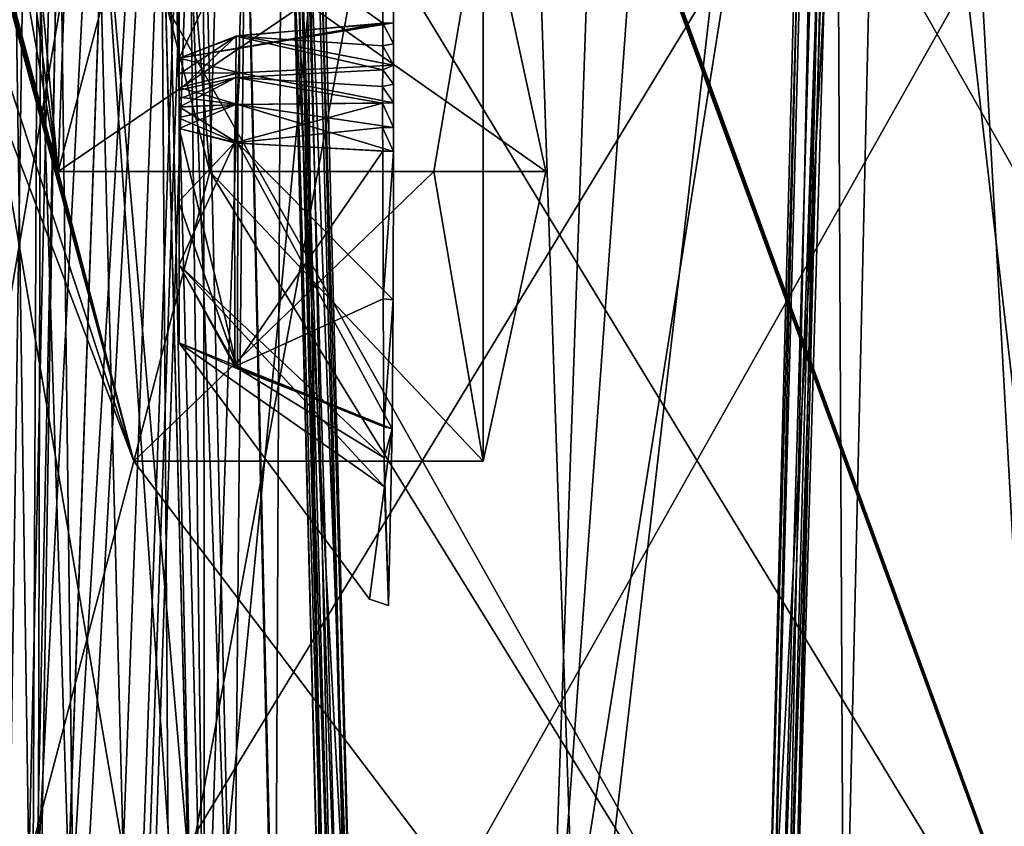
# Model space of a CAD drawing. Header units: inches. Extents: x -9.1 to 9.1, y -1.6 to 4.3.
# Tile 281 of 656: x -5 to -4.544, y -0.232 to 0.141. Entities that reach past the tile are written whole.
import ezdxf

# ---------------------------------------------------------------- set-up
doc = ezdxf.new("R2010")
doc.units = ezdxf.units.IN
doc.header["$LTSCALE"] = 65.185185
doc.header["$MEASUREMENT"] = 0
for name, color, linetype in [('1086', 7, 'CONTINUOUS'), ('12618', 7, 'CONTINUOUS'), ('12639', 7, 'CONTINUOUS'), ('12647', 7, 'CONTINUOUS'), ('12648', 7, 'CONTINUOUS'), ('12695', 7, 'CONTINUOUS'), ('13522', 7, 'CONTINUOUS'), ('13523', 7, 'CONTINUOUS'), ('13560', 7, 'CONTINUOUS'), ('13567', 7, 'CONTINUOUS'), ('13568', 7, 'CONTINUOUS'), ('13569', 7, 'CONTINUOUS'), ('13570', 7, 'CONTINUOUS'), ('13571', 7, 'CONTINUOUS'), ('13572', 7, 'CONTINUOUS'), ('13573', 7, 'CONTINUOUS'), ('13574', 7, 'CONTINUOUS'), ('13575', 7, 'CONTINUOUS'), ('13576', 7, 'CONTINUOUS'), ('13577', 7, 'CONTINUOUS'), ('13578', 7, 'CONTINUOUS'), ('13579', 7, 'CONTINUOUS'), ('2183', 7, 'CONTINUOUS'), ('2211', 7, 'CONTINUOUS'), ('2215', 7, 'CONTINUOUS'), ('2627', 7, 'CONTINUOUS'), ('2628', 7, 'CONTINUOUS'), ('2629', 7, 'CONTINUOUS'), ('4167', 7, 'CONTINUOUS'), ('4170', 7, 'CONTINUOUS'), ('4174', 7, 'CONTINUOUS'), ('4217', 7, 'CONTINUOUS'), ('4222', 7, 'CONTINUOUS'), ('7333', 7, 'CONTINUOUS'), ('7337', 7, 'CONTINUOUS'), ('7338', 7, 'CONTINUOUS'), ('7377', 7, 'CONTINUOUS'), ('7378', 7, 'CONTINUOUS'), ('7392', 7, 'CONTINUOUS'), ('7394', 7, 'CONTINUOUS'), ('7397', 7, 'CONTINUOUS'), ('7399', 7, 'CONTINUOUS'), ('7451', 7, 'CONTINUOUS'), ('7452', 7, 'CONTINUOUS'), ('7456', 7, 'CONTINUOUS'), ('7570', 7, 'CONTINUOUS'), ('910', 7, 'CONTINUOUS'), ('9545', 7, 'CONTINUOUS'), ('9565', 7, 'CONTINUOUS'), ('9570', 7, 'CONTINUOUS'), ('9582', 7, 'CONTINUOUS'), ('9602', 7, 'CONTINUOUS')]:
    doc.layers.add(name, color=color, linetype=linetype)

msp = doc.modelspace()

# ---------------------------------------------------------------- linework, layer by layer
at = {"layer": '1086', "linetype": 'Continuous'}
for points in [[(-5.0799, -0.36135, 5.78584), (-5.12666, -0.36218, 6.02296), (-4.84097, 2.5811, 5.684), (-5.0799, -0.36135, 5.78584)], [(-4.84097, 2.5811, 5.684), (-5.12666, -0.36218, 6.02296), (-5.024, 2.57785, 6.12562), (-4.84097, 2.5811, 5.684)], [(-4.94656, -0.35633, 5.58447), (-5.0799, -0.36135, 5.78584), (-4.84097, 2.5811, 5.684), (-4.94656, -0.35633, 5.58447)], [(-4.94356, -0.35627, 5.58144), (-4.94656, -0.35633, 5.58447), (-4.84097, 2.5811, 5.684), (-4.94356, -0.35627, 5.58144)], [(-4.94055, -0.35633, 5.57845), (-4.94356, -0.35627, 5.58144), (-4.84097, 2.5811, 5.684), (-4.94055, -0.35633, 5.57845)], [(-4.39938, 2.57785, 5.501), (-4.94055, -0.35633, 5.57845), (-4.84097, 2.5811, 5.684), (-4.39938, 2.57785, 5.501)], [(-4.94055, -0.35633, 5.57845), (-4.39938, 2.57785, 5.501), (-4.73916, -0.36135, 5.4451), (-4.94055, -0.35633, 5.57845)], [(-4.39938, 2.57785, 5.501), (-4.50204, -0.36218, 5.39834), (-4.73916, -0.36135, 5.4451), (-4.39938, 2.57785, 5.501)]]:
    msp.add_3dface(points, dxfattribs=at)
at = {"layer": '12618', "linetype": 'Continuous'}
for points in [[(-4.97639, 0.5863, 10.57752), (-4.94683, 0.61258, 10.4303), (-4.99891, -0.40013, 10.35935), (-4.97639, 0.5863, 10.57752)], [(-4.99891, -0.40013, 10.35935), (-4.94683, 0.61258, 10.4303), (-4.9804, -0.34848, 10.25188), (-4.99891, -0.40013, 10.35935)], [(-5.05977, 0.56559, 10.70482), (-4.97639, 0.5863, 10.57752), (-5.10629, -0.79274, 10.4516), (-5.05977, 0.56559, 10.70482)], [(-5.10629, -0.79274, 10.4516), (-4.97639, 0.5863, 10.57752), (-5.08813, -0.7254, 10.4461), (-5.10629, -0.79274, 10.4516)], [(-5.08813, -0.7254, 10.4461), (-4.97639, 0.5863, 10.57752), (-5.06675, -0.63289, 10.43963), (-5.08813, -0.7254, 10.4461)], [(-5.06675, -0.63289, 10.43963), (-4.97639, 0.5863, 10.57752), (-5.04734, -0.53738, 10.43295), (-5.06675, -0.63289, 10.43963)], [(-5.04734, -0.53738, 10.43295), (-4.97639, 0.5863, 10.57752), (-4.99891, -0.40013, 10.35935), (-5.04734, -0.53738, 10.43295)]]:
    msp.add_3dface(points, dxfattribs=at)
at = {"layer": '12639', "linetype": 'Continuous'}
for points in [[(-4.89359, 0.69004, 12.55696), (-4.961, 0.67153, 12.30889), (-4.91173, 0.07075, 12.49021), (-4.89359, 0.69004, 12.55696)], [(-4.31204, -0.89987, 14.69708), (-4.89359, 0.69004, 12.55696), (-4.91173, 0.07075, 12.49021), (-4.31204, -0.89987, 14.69708)], [(-4.89359, 0.69004, 12.55696), (-4.31204, -0.89987, 14.69708), (-4.89254, 0.69004, 12.56082), (-4.89359, 0.69004, 12.55696)], [(-4.89254, 0.69004, 12.56082), (-4.31204, -0.89987, 14.69708), (-4.89149, 0.69004, 12.56469), (-4.89254, 0.69004, 12.56082)], [(-4.89149, 0.69004, 12.56469), (-4.31204, -0.89987, 14.69708), (-4.53928, 0.07075, 13.86081), (-4.89149, 0.69004, 12.56469)], [(-4.89149, 0.69004, 12.56469), (-4.53928, 0.07075, 13.86081), (-4.50404, 0.2046, 13.99049), (-4.89149, 0.69004, 12.56469)], [(-4.961, 0.67153, 12.30889), (-5.0338, 0.6224, 12.04097), (-4.98193, 0.07075, 12.23188), (-4.961, 0.67153, 12.30889)], [(-4.961, 0.67153, 12.30889), (-4.98193, 0.07075, 12.23188), (-4.94669, 0.2046, 12.36156), (-4.961, 0.67153, 12.30889)], [(-4.91173, 0.07075, 12.49021), (-4.961, 0.67153, 12.30889), (-4.94669, 0.2046, 12.36156), (-4.91173, 0.07075, 12.49021)], [(-5.0338, 0.6224, 12.04097), (-5.054, 0.60418, 11.96667), (-4.98193, 0.07075, 12.23188), (-5.0338, 0.6224, 12.04097)], [(-5.054, 0.60418, 11.96667), (-5.07241, 0.58248, 11.89892), (-4.98193, 0.07075, 12.23188), (-5.054, 0.60418, 11.96667)], [(-5.07241, 0.58248, 11.89892), (-5.10361, 0.52633, 11.7841), (-4.98193, 0.07075, 12.23188), (-5.07241, 0.58248, 11.89892)], [(-5.10361, 0.52633, 11.7841), (-5.10475, 0.52348, 11.77989), (-4.94697, -0.0631, 12.36054), (-5.10361, 0.52633, 11.7841)], [(-4.98193, 0.07075, 12.23188), (-5.10361, 0.52633, 11.7841), (-4.94697, -0.0631, 12.36054), (-4.98193, 0.07075, 12.23188)], [(-5.10588, 0.52058, 11.77572), (-5.12195, 0.4661, 11.71661), (-4.94697, -0.0631, 12.36054), (-5.10588, 0.52058, 11.77572)], [(-5.10475, 0.52348, 11.77989), (-5.10588, 0.52058, 11.77572), (-4.94697, -0.0631, 12.36054), (-5.10475, 0.52348, 11.77989)], [(-5.12195, 0.4661, 11.71661), (-5.12878, 0.41333, 11.69145), (-4.94697, -0.0631, 12.36054), (-5.12195, 0.4661, 11.71661)], [(-5.12878, 0.41333, 11.69145), (-5.1675, -0.89987, 11.54897), (-4.94697, -0.0631, 12.36054), (-5.12878, 0.41333, 11.69145)], [(-4.94697, -0.0631, 12.36054), (-4.31204, -0.89987, 14.69708), (-4.91173, 0.07075, 12.49021), (-4.94697, -0.0631, 12.36054)], [(-5.1675, -0.89987, 11.54897), (-4.31204, -0.89987, 14.69708), (-4.94697, -0.0631, 12.36054), (-5.1675, -0.89987, 11.54897)]]:
    msp.add_3dface(points, dxfattribs=at)
at = {"layer": '12647', "linetype": 'Continuous'}
for points in [[(-4.98037, -0.34763, 9.87657), (-4.93923, 0.83041, 10.54183), (-4.89005, 2.23876, 9.78625), (-4.98037, -0.34763, 9.87657)], [(-4.94683, 0.61258, 10.4303), (-4.93923, 0.83041, 10.54183), (-4.98037, -0.34763, 9.87657), (-4.94683, 0.61258, 10.4303)], [(-4.9804, -0.34848, 10.25188), (-4.94683, 0.61258, 10.4303), (-4.98017, -0.34202, 10.23498), (-4.9804, -0.34848, 10.25188)], [(-4.97995, -0.33571, 10.21787), (-4.94683, 0.61258, 10.4303), (-4.98037, -0.34763, 9.87657), (-4.97995, -0.33571, 10.21787)], [(-4.94683, 0.61258, 10.4303), (-4.97995, -0.33571, 10.21787), (-4.98017, -0.34202, 10.23498), (-4.94683, 0.61258, 10.4303)]]:
    msp.add_3dface(points, dxfattribs=at)
at = {"layer": '12648', "linetype": 'Continuous'}
for points in [[(-4.82669, 2.23108, 9.6296), (-4.98037, -0.34763, 9.87657), (-4.89005, 2.23876, 9.78625), (-4.82669, 2.23108, 9.6296)], [(-4.91455, -0.3536, 9.71742), (-4.98037, -0.34763, 9.87657), (-4.82669, 2.23108, 9.6296), (-4.91455, -0.3536, 9.71742)], [(-4.66518, 2.2233, 9.56138), (-4.91455, -0.3536, 9.71742), (-4.82669, 2.23108, 9.6296), (-4.66518, 2.2233, 9.56138)], [(-4.75528, -0.35689, 9.65148), (-4.91455, -0.3536, 9.71742), (-4.66518, 2.2233, 9.56138), (-4.75528, -0.35689, 9.65148)]]:
    msp.add_3dface(points, dxfattribs=at)
at = {"layer": '12695', "linetype": 'Continuous'}
for points in [[(-4.28552, 2.58864, 9.54862), (-4.75528, -0.35689, 9.65148), (-4.54938, 2.48244, 9.55233), (-4.28552, 2.58864, 9.54862)], [(-4.75528, -0.35689, 9.65148), (-4.28552, 2.58864, 9.54862), (-4.21748, -0.35689, 9.65148), (-4.75528, -0.35689, 9.65148)], [(-4.75528, -0.35689, 9.65148), (-4.66518, 2.2233, 9.56138), (-4.54938, 2.48244, 9.55233), (-4.75528, -0.35689, 9.65148)]]:
    msp.add_3dface(points, dxfattribs=at)
at = {"layer": '13522', "linetype": 'Continuous'}
for points in [[(-4.98193, 0.07075, 12.23188), (-4.94697, -0.0631, 12.36054), (-4.80813, 0.07075, 12.18465), (-4.98193, 0.07075, 12.23188)], [(-4.94697, -0.0631, 12.36054), (-4.91173, 0.07075, 12.49021), (-4.78538, -0.0631, 12.31702), (-4.94697, -0.0631, 12.36054)], [(-4.80813, 0.07075, 12.18465), (-4.94697, -0.0631, 12.36054), (-4.78538, -0.0631, 12.31702), (-4.80813, 0.07075, 12.18465)], [(-4.78538, -0.0631, 12.31702), (-4.91173, 0.07075, 12.49021), (-4.75644, 0.07075, 12.44802), (-4.78538, -0.0631, 12.31702)]]:
    msp.add_3dface(points, dxfattribs=at)
at = {"layer": '13523', "linetype": 'Continuous'}
for points in [[(-4.94669, 0.2046, 12.36156), (-4.98193, 0.07075, 12.23188), (-4.78534, 0.2046, 12.31721), (-4.94669, 0.2046, 12.36156)], [(-4.98193, 0.07075, 12.23188), (-4.80813, 0.07075, 12.18465), (-4.78534, 0.2046, 12.31721), (-4.98193, 0.07075, 12.23188)], [(-4.91173, 0.07075, 12.49021), (-4.94669, 0.2046, 12.36156), (-4.75644, 0.07075, 12.44802), (-4.91173, 0.07075, 12.49021)], [(-4.75644, 0.07075, 12.44802), (-4.94669, 0.2046, 12.36156), (-4.78534, 0.2046, 12.31721), (-4.75644, 0.07075, 12.44802)]]:
    msp.add_3dface(points, dxfattribs=at)
at = {"layer": '13560', "linetype": 'Continuous'}
for points in [[(-4.80813, 0.07075, 12.18465), (-4.78538, -0.0631, 12.31702), (-4.78534, 0.2046, 12.31721), (-4.80813, 0.07075, 12.18465)], [(-4.78538, -0.0631, 12.31702), (-4.75644, 0.07075, 12.44802), (-4.78534, 0.2046, 12.31721), (-4.78538, -0.0631, 12.31702)]]:
    msp.add_3dface(points, dxfattribs=at)
at = {"layer": '13567', "linetype": 'Continuous'}
for points in [[(-4.82684, 0.11986, 10.75178), (-4.89813, 0.1163, 10.79526), (-4.82683, 0.1024, 10.75089), (-4.82684, 0.11986, 10.75178)], [(-4.82683, 0.11102, 10.75118), (-4.82684, 0.11986, 10.75178), (-4.82683, 0.1024, 10.75089), (-4.82683, 0.11102, 10.75118)], [(-4.89813, 0.1163, 10.79526), (-4.926, 0.1095, 10.87364), (-4.89889, 0.10171, 10.79545), (-4.89813, 0.1163, 10.79526)], [(-4.82683, 0.1024, 10.75089), (-4.89813, 0.1163, 10.79526), (-4.89889, 0.10171, 10.79545), (-4.82683, 0.1024, 10.75089)], [(-4.89889, 0.10171, 10.79545), (-4.926, 0.1095, 10.87364), (-4.926, 0.105, 10.87333), (-4.89889, 0.10171, 10.79545)], [(-4.926, 0.10051, 10.87318), (-4.89889, 0.10171, 10.79545), (-4.926, 0.105, 10.87333), (-4.926, 0.10051, 10.87318)]]:
    msp.add_3dface(points, dxfattribs=at)
at = {"layer": '13568', "linetype": 'Continuous'}
for points in [[(-4.89889, 0.10171, 10.79545), (-4.926, 0.10051, 10.87318), (-4.8989, 0.08377, 10.79607), (-4.89889, 0.10171, 10.79545)], [(-4.926, 0.10051, 10.87318), (-4.926, 0.09535, 10.87322), (-4.8989, 0.08377, 10.79607), (-4.926, 0.10051, 10.87318)], [(-4.82684, 0.07991, 10.75166), (-4.89889, 0.10171, 10.79545), (-4.8989, 0.08377, 10.79607), (-4.82684, 0.07991, 10.75166)], [(-4.82683, 0.1024, 10.75089), (-4.89889, 0.10171, 10.79545), (-4.82683, 0.091, 10.75099), (-4.82683, 0.1024, 10.75089)], [(-4.82683, 0.091, 10.75099), (-4.89889, 0.10171, 10.79545), (-4.82684, 0.07991, 10.75166), (-4.82683, 0.091, 10.75099)], [(-4.926, 0.09535, 10.87322), (-4.926, 0.0905, 10.8735), (-4.8989, 0.08377, 10.79607), (-4.926, 0.09535, 10.87322)]]:
    msp.add_3dface(points, dxfattribs=at)
at = {"layer": '13569', "linetype": 'Continuous'}
for points in [[(-4.926, 0.0905, 10.8735), (-4.926, 0.05593, 10.88157), (-4.899, -0.02045, 10.83687), (-4.926, 0.0905, 10.8735)], [(-4.8989, 0.08377, 10.79607), (-4.926, 0.0905, 10.8735), (-4.899, -0.02045, 10.83687), (-4.8989, 0.08377, 10.79607)], [(-4.82741, -0.04822, 10.80195), (-4.8989, 0.08377, 10.79607), (-4.899, -0.02045, 10.83687), (-4.82741, -0.04822, 10.80195)], [(-4.82684, 0.07991, 10.75166), (-4.8989, 0.08377, 10.79607), (-4.82702, 0.01143, 10.76776), (-4.82684, 0.07991, 10.75166)], [(-4.82702, 0.01143, 10.76776), (-4.8989, 0.08377, 10.79607), (-4.82741, -0.04822, 10.80195), (-4.82702, 0.01143, 10.76776)], [(-4.926, 0.05593, 10.88157), (-4.926, 0.0275, 10.89786), (-4.899, -0.02045, 10.83687), (-4.926, 0.05593, 10.88157)]]:
    msp.add_3dface(points, dxfattribs=at)
at = {"layer": '13570', "linetype": 'Continuous'}
for points in [[(-4.926, -0.00844, 10.973), (-4.926, 0.02757, 11.04376), (-4.83098, -0.07503, 11.11335), (-4.926, -0.00844, 10.973)], [(-4.83098, -0.07503, 11.11335), (-4.926, 0.02757, 11.04376), (-4.83114, -0.06171, 11.12686), (-4.83098, -0.07503, 11.11335)], [(-4.83114, -0.06171, 11.12686), (-4.926, 0.02757, 11.04376), (-4.90024, -0.01937, 11.10355), (-4.83114, -0.06171, 11.12686)], [(-4.926, 0.0275, 10.89786), (-4.926, -0.00844, 10.973), (-4.899, -0.02045, 10.83687), (-4.926, 0.0275, 10.89786)], [(-4.926, -0.00844, 10.973), (-4.82741, -0.04822, 10.80195), (-4.899, -0.02045, 10.83687), (-4.926, -0.00844, 10.973)], [(-4.82741, -0.04822, 10.80195), (-4.926, -0.00844, 10.973), (-4.83789, -0.12696, 10.94948), (-4.82741, -0.04822, 10.80195)], [(-4.926, -0.00844, 10.973), (-4.83098, -0.07503, 11.11335), (-4.83789, -0.12696, 10.94948), (-4.926, -0.00844, 10.973)], [(-4.83128, -0.04732, 11.13916), (-4.83114, -0.06171, 11.12686), (-4.90024, -0.01937, 11.10355), (-4.83128, -0.04732, 11.13916)]]:
    msp.add_3dface(points, dxfattribs=at)
at = {"layer": '13571', "linetype": 'Continuous'}
for points in [[(-4.82741, -0.04822, 10.80195), (-4.83789, -0.12696, 10.94948), (-4.82913, -0.12995, 10.95148), (-4.82741, -0.04822, 10.80195)], [(-4.83789, -0.12696, 10.94948), (-4.83098, -0.07503, 11.11335), (-4.82913, -0.12995, 10.95148), (-4.83789, -0.12696, 10.94948)]]:
    msp.add_3dface(points, dxfattribs=at)
at = {"layer": '13572', "linetype": 'Continuous'}
for points in [[(-4.926, 0.10834, 11.06803), (-4.89971, 0.11421, 11.14449), (-4.926, 0.10434, 11.06828), (-4.926, 0.10834, 11.06803)], [(-4.926, 0.10434, 11.06828), (-4.89971, 0.11421, 11.14449), (-4.926, 0.10048, 11.06841), (-4.926, 0.10434, 11.06828)], [(-4.926, 0.10048, 11.06841), (-4.89971, 0.11421, 11.14449), (-4.89972, 0.10167, 11.14507), (-4.926, 0.10048, 11.06841)], [(-4.89971, 0.11421, 11.14449), (-4.83185, 0.10235, 11.18953), (-4.89972, 0.10167, 11.14507), (-4.89971, 0.11421, 11.14449)], [(-4.83184, 0.11761, 11.18881), (-4.83185, 0.10991, 11.18929), (-4.89971, 0.11421, 11.14449), (-4.83184, 0.11761, 11.18881)], [(-4.83185, 0.10991, 11.18929), (-4.83185, 0.10235, 11.18953), (-4.89971, 0.11421, 11.14449), (-4.83185, 0.10991, 11.18929)]]:
    msp.add_3dface(points, dxfattribs=at)
at = {"layer": '13573', "linetype": 'Continuous'}
for points in [[(-4.83182, 0.13921, 11.18645), (-4.83183, 0.12875, 11.18775), (-4.89967, 0.13327, 11.14246), (-4.83182, 0.13921, 11.18645)], [(-4.89971, 0.11421, 11.14449), (-4.926, 0.10834, 11.06803), (-4.89967, 0.13327, 11.14246), (-4.89971, 0.11421, 11.14449)], [(-4.89967, 0.13327, 11.14246), (-4.926, 0.10834, 11.06803), (-4.926, 0.11563, 11.06733), (-4.89967, 0.13327, 11.14246)], [(-4.926, 0.12302, 11.0664), (-4.89967, 0.13327, 11.14246), (-4.926, 0.11563, 11.06733), (-4.926, 0.12302, 11.0664)], [(-4.83184, 0.11761, 11.18881), (-4.89971, 0.11421, 11.14449), (-4.89967, 0.13327, 11.14246), (-4.83184, 0.11761, 11.18881)], [(-4.83183, 0.12875, 11.18775), (-4.83184, 0.11761, 11.18881), (-4.89967, 0.13327, 11.14246), (-4.83183, 0.12875, 11.18775)]]:
    msp.add_3dface(points, dxfattribs=at)
at = {"layer": '13574', "linetype": 'Continuous'}
for points in [[(-4.926, 0.12302, 10.87518), (-4.82687, 0.13936, 10.75398), (-4.82935, 0.32835, 10.97052), (-4.926, 0.12302, 10.87518)], [(-4.926, 0.12302, 10.87518), (-4.82935, 0.32835, 10.97052), (-4.926, 0.2066, 10.97078), (-4.926, 0.12302, 10.87518)], [(-4.82935, 0.32835, 10.97052), (-4.83182, 0.13921, 11.18645), (-4.926, 0.2066, 10.97078), (-4.82935, 0.32835, 10.97052)], [(-4.83182, 0.13921, 11.18645), (-4.926, 0.12302, 11.0664), (-4.926, 0.2066, 10.97078), (-4.83182, 0.13921, 11.18645)], [(-4.82687, 0.13936, 10.75398), (-4.926, 0.12302, 10.87518), (-4.89808, 0.13354, 10.79714), (-4.82687, 0.13936, 10.75398)], [(-4.83182, 0.13921, 11.18645), (-4.89967, 0.13327, 11.14246), (-4.926, 0.12302, 11.0664), (-4.83182, 0.13921, 11.18645)]]:
    msp.add_3dface(points, dxfattribs=at)
at = {"layer": '13575', "linetype": 'Continuous'}
for points in [[(-4.82684, 0.11986, 10.75178), (-4.82687, 0.13936, 10.75398), (-4.89808, 0.13354, 10.79714), (-4.82684, 0.11986, 10.75178)], [(-4.82685, 0.12964, 10.75276), (-4.82687, 0.13936, 10.75398), (-4.82684, 0.11986, 10.75178), (-4.82685, 0.12964, 10.75276)], [(-4.926, 0.12302, 10.87518), (-4.89813, 0.1163, 10.79526), (-4.89808, 0.13354, 10.79714), (-4.926, 0.12302, 10.87518)], [(-4.89813, 0.1163, 10.79526), (-4.82684, 0.11986, 10.75178), (-4.89808, 0.13354, 10.79714), (-4.89813, 0.1163, 10.79526)], [(-4.926, 0.11618, 10.87431), (-4.89813, 0.1163, 10.79526), (-4.926, 0.12302, 10.87518), (-4.926, 0.11618, 10.87431)], [(-4.926, 0.1095, 10.87364), (-4.89813, 0.1163, 10.79526), (-4.926, 0.11618, 10.87431), (-4.926, 0.1095, 10.87364)]]:
    msp.add_3dface(points, dxfattribs=at)
at = {"layer": '13576', "linetype": 'Continuous'}
for points in [[(-4.926, 0.12302, 11.0664), (-4.926, 0.12302, 10.87518), (-4.926, 0.2066, 10.97078), (-4.926, 0.12302, 11.0664)], [(-4.926, 0.11618, 10.87431), (-4.926, 0.12302, 10.87518), (-4.926, 0.11563, 11.06733), (-4.926, 0.11618, 10.87431)], [(-4.926, 0.12302, 10.87518), (-4.926, 0.12302, 11.0664), (-4.926, 0.11563, 11.06733), (-4.926, 0.12302, 10.87518)], [(-4.926, 0.1095, 10.87364), (-4.926, 0.11618, 10.87431), (-4.926, 0.11563, 11.06733), (-4.926, 0.1095, 10.87364)], [(-4.926, 0.10834, 11.06803), (-4.926, 0.1095, 10.87364), (-4.926, 0.11563, 11.06733), (-4.926, 0.10834, 11.06803)], [(-4.926, 0.105, 10.87333), (-4.926, 0.1095, 10.87364), (-4.926, 0.10834, 11.06803), (-4.926, 0.105, 10.87333)], [(-4.926, 0.105, 10.87333), (-4.926, 0.10834, 11.06803), (-4.926, 0.10434, 11.06828), (-4.926, 0.105, 10.87333)], [(-4.926, 0.10051, 10.87318), (-4.926, 0.105, 10.87333), (-4.926, 0.10434, 11.06828), (-4.926, 0.10051, 10.87318)], [(-4.926, 0.10051, 10.87318), (-4.926, 0.10434, 11.06828), (-4.926, 0.10048, 11.06841), (-4.926, 0.10051, 10.87318)], [(-4.926, 0.10051, 10.87318), (-4.926, 0.10048, 11.06841), (-4.926, 0.09559, 11.06837), (-4.926, 0.10051, 10.87318)], [(-4.926, 0.09535, 10.87322), (-4.926, 0.10051, 10.87318), (-4.926, 0.09559, 11.06837), (-4.926, 0.09535, 10.87322)], [(-4.926, 0.09051, 11.06807), (-4.926, 0.09535, 10.87322), (-4.926, 0.09559, 11.06837), (-4.926, 0.09051, 11.06807)], [(-4.926, 0.0905, 10.8735), (-4.926, 0.09535, 10.87322), (-4.926, 0.09051, 11.06807), (-4.926, 0.0905, 10.8735)], [(-4.926, 0.05703, 11.06044), (-4.926, 0.0905, 10.8735), (-4.926, 0.09051, 11.06807), (-4.926, 0.05703, 11.06044)], [(-4.926, 0.05593, 10.88157), (-4.926, 0.0905, 10.8735), (-4.926, 0.05703, 11.06044), (-4.926, 0.05593, 10.88157)], [(-4.926, 0.02757, 11.04376), (-4.926, 0.05593, 10.88157), (-4.926, 0.05703, 11.06044), (-4.926, 0.02757, 11.04376)], [(-4.926, 0.0275, 10.89786), (-4.926, 0.05593, 10.88157), (-4.926, 0.02757, 11.04376), (-4.926, 0.0275, 10.89786)], [(-4.926, -0.00844, 10.973), (-4.926, 0.0275, 10.89786), (-4.926, 0.02757, 11.04376), (-4.926, -0.00844, 10.973)]]:
    msp.add_3dface(points, dxfattribs=at)
at = {"layer": '13577', "linetype": 'Continuous'}
for points in [[(-4.926, 0.05703, 11.06044), (-4.926, 0.09051, 11.06807), (-4.90038, 0.08395, 11.1436), (-4.926, 0.05703, 11.06044)], [(-4.926, 0.02757, 11.04376), (-4.926, 0.05703, 11.06044), (-4.90038, 0.08395, 11.1436), (-4.926, 0.02757, 11.04376)], [(-4.90024, -0.01937, 11.10355), (-4.926, 0.02757, 11.04376), (-4.90038, 0.08395, 11.1436), (-4.90024, -0.01937, 11.10355)], [(-4.83184, 0.08003, 11.18875), (-4.90024, -0.01937, 11.10355), (-4.90038, 0.08395, 11.1436), (-4.83184, 0.08003, 11.18875)], [(-4.83166, 0.01191, 11.17284), (-4.90024, -0.01937, 11.10355), (-4.83184, 0.08003, 11.18875), (-4.83166, 0.01191, 11.17284)], [(-4.83128, -0.04732, 11.13916), (-4.90024, -0.01937, 11.10355), (-4.83166, 0.01191, 11.17284), (-4.83128, -0.04732, 11.13916)]]:
    msp.add_3dface(points, dxfattribs=at)
at = {"layer": '13578', "linetype": 'Continuous'}
for points in [[(-4.926, 0.10048, 11.06841), (-4.89972, 0.10167, 11.14507), (-4.926, 0.09559, 11.06837), (-4.926, 0.10048, 11.06841)], [(-4.89972, 0.10167, 11.14507), (-4.926, 0.09051, 11.06807), (-4.926, 0.09559, 11.06837), (-4.89972, 0.10167, 11.14507)], [(-4.926, 0.09051, 11.06807), (-4.89972, 0.10167, 11.14507), (-4.90038, 0.08395, 11.1436), (-4.926, 0.09051, 11.06807)], [(-4.89972, 0.10167, 11.14507), (-4.83185, 0.10235, 11.18953), (-4.90038, 0.08395, 11.1436), (-4.89972, 0.10167, 11.14507)], [(-4.90038, 0.08395, 11.1436), (-4.83185, 0.10235, 11.18953), (-4.83185, 0.09098, 11.18942), (-4.90038, 0.08395, 11.1436)], [(-4.83184, 0.08003, 11.18875), (-4.90038, 0.08395, 11.1436), (-4.83185, 0.09098, 11.18942), (-4.83184, 0.08003, 11.18875)]]:
    msp.add_3dface(points, dxfattribs=at)
at = {"layer": '13579', "linetype": 'Continuous'}
for points in [[(-4.82687, 0.13936, 10.75398), (-4.83182, 0.13921, 11.18645), (-4.82935, 0.32835, 10.97052), (-4.82687, 0.13936, 10.75398)], [(-4.82685, 0.12964, 10.75276), (-4.83183, 0.12875, 11.18775), (-4.83182, 0.13921, 11.18645), (-4.82685, 0.12964, 10.75276)], [(-4.82687, 0.13936, 10.75398), (-4.82685, 0.12964, 10.75276), (-4.83182, 0.13921, 11.18645), (-4.82687, 0.13936, 10.75398)], [(-4.82684, 0.11986, 10.75178), (-4.83184, 0.11761, 11.18881), (-4.83183, 0.12875, 11.18775), (-4.82684, 0.11986, 10.75178)], [(-4.82685, 0.12964, 10.75276), (-4.82684, 0.11986, 10.75178), (-4.83183, 0.12875, 11.18775), (-4.82685, 0.12964, 10.75276)], [(-4.82684, 0.11986, 10.75178), (-4.82683, 0.11102, 10.75118), (-4.83184, 0.11761, 11.18881), (-4.82684, 0.11986, 10.75178)], [(-4.82683, 0.11102, 10.75118), (-4.83185, 0.10991, 11.18929), (-4.83184, 0.11761, 11.18881), (-4.82683, 0.11102, 10.75118)], [(-4.82683, 0.11102, 10.75118), (-4.82683, 0.1024, 10.75089), (-4.83185, 0.10991, 11.18929), (-4.82683, 0.11102, 10.75118)], [(-4.82683, 0.1024, 10.75089), (-4.83185, 0.10235, 11.18953), (-4.83185, 0.10991, 11.18929), (-4.82683, 0.1024, 10.75089)], [(-4.83185, 0.10235, 11.18953), (-4.82683, 0.1024, 10.75089), (-4.82683, 0.091, 10.75099), (-4.83185, 0.10235, 11.18953)], [(-4.83185, 0.10235, 11.18953), (-4.82683, 0.091, 10.75099), (-4.83185, 0.09098, 11.18942), (-4.83185, 0.10235, 11.18953)], [(-4.82683, 0.091, 10.75099), (-4.82684, 0.07991, 10.75166), (-4.83185, 0.09098, 11.18942), (-4.82683, 0.091, 10.75099)], [(-4.82684, 0.07991, 10.75166), (-4.83184, 0.08003, 11.18875), (-4.83185, 0.09098, 11.18942), (-4.82684, 0.07991, 10.75166)], [(-4.82684, 0.07991, 10.75166), (-4.83166, 0.01191, 11.17284), (-4.83184, 0.08003, 11.18875), (-4.82684, 0.07991, 10.75166)], [(-4.82684, 0.07991, 10.75166), (-4.82702, 0.01143, 10.76776), (-4.83166, 0.01191, 11.17284), (-4.82684, 0.07991, 10.75166)], [(-4.82702, 0.01143, 10.76776), (-4.83128, -0.04732, 11.13916), (-4.83166, 0.01191, 11.17284), (-4.82702, 0.01143, 10.76776)], [(-4.82702, 0.01143, 10.76776), (-4.82741, -0.04822, 10.80195), (-4.83128, -0.04732, 11.13916), (-4.82702, 0.01143, 10.76776)], [(-4.82741, -0.04822, 10.80195), (-4.83114, -0.06171, 11.12686), (-4.83128, -0.04732, 11.13916), (-4.82741, -0.04822, 10.80195)], [(-4.83114, -0.06171, 11.12686), (-4.82741, -0.04822, 10.80195), (-4.82913, -0.12995, 10.95148), (-4.83114, -0.06171, 11.12686)], [(-4.83098, -0.07503, 11.11335), (-4.83114, -0.06171, 11.12686), (-4.82913, -0.12995, 10.95148), (-4.83098, -0.07503, 11.11335)]]:
    msp.add_3dface(points, dxfattribs=at)
at = {"layer": '2183', "linetype": 'Continuous'}
for points in [[(-4.97384, -0.355, -1.08578), (-4.98136, 0.2322, -1.07137), (-4.90834, 0.82079, -1.01683), (-4.97384, -0.355, -1.08578)], [(-4.88161, -0.355, -1.03305), (-4.97384, -0.355, -1.08578), (-4.90834, 0.82079, -1.01683), (-4.88161, -0.355, -1.03305)], [(-4.91467, 0.2322, -0.82248), (-4.90096, -0.355, -0.81377), (-4.88977, 0.82079, -0.87575), (-4.91467, 0.2322, -0.82248)], [(-4.88161, -0.355, -1.03305), (-4.90834, 0.82079, -1.01683), (-4.87579, 0.82079, -0.933), (-4.88161, -0.355, -1.03305)], [(-4.90096, -0.355, -0.81377), (-4.85971, -0.355, -0.8671), (-4.88977, 0.82079, -0.87575), (-4.90096, -0.355, -0.81377)], [(-4.85971, -0.355, -0.8671), (-4.845, -0.355, -0.933), (-4.88977, 0.82079, -0.87575), (-4.85971, -0.355, -0.8671)], [(-4.845, -0.355, -0.933), (-4.87579, 0.82079, -0.933), (-4.88977, 0.82079, -0.87575), (-4.845, -0.355, -0.933)], [(-4.845, -0.355, -0.933), (-4.88161, -0.355, -1.03305), (-4.87579, 0.82079, -0.933), (-4.845, -0.355, -0.933)]]:
    msp.add_3dface(points, dxfattribs=at)
at = {"layer": '2211', "linetype": 'Continuous'}
for points in [[(-4.97384, -0.355, 1.08773), (-4.90834, 0.82079, 1.01877), (-4.98136, 0.2322, 1.07332), (-4.97384, -0.355, 1.08773)], [(-4.97384, -0.355, 1.08773), (-4.88195, -0.355, 1.03539), (-4.90834, 0.82079, 1.01877), (-4.97384, -0.355, 1.08773)], [(-4.90096, -0.355, 0.81572), (-4.91467, 0.2322, 0.82443), (-4.88977, 0.82079, 0.8777), (-4.90096, -0.355, 0.81572)], [(-4.88195, -0.355, 1.03539), (-4.845, -0.355, 0.93495), (-4.90834, 0.82079, 1.01877), (-4.88195, -0.355, 1.03539)], [(-4.845, -0.355, 0.93495), (-4.87579, 0.82079, 0.93495), (-4.90834, 0.82079, 1.01877), (-4.845, -0.355, 0.93495)], [(-4.85971, -0.355, 0.86905), (-4.90096, -0.355, 0.81572), (-4.88977, 0.82079, 0.8777), (-4.85971, -0.355, 0.86905)], [(-4.85971, -0.355, 0.86905), (-4.88977, 0.82079, 0.8777), (-4.87579, 0.82079, 0.93495), (-4.85971, -0.355, 0.86905)], [(-4.845, -0.355, 0.93495), (-4.85971, -0.355, 0.86905), (-4.87579, 0.82079, 0.93495), (-4.845, -0.355, 0.93495)]]:
    msp.add_3dface(points, dxfattribs=at)
at = {"layer": '2215', "linetype": 'Continuous'}
for points in [[(-4.99397, -0.3552, 1.09598), (-4.97384, -0.355, 1.08773), (-5.01138, 0.82088, 1.06632), (-4.99397, -0.3552, 1.09598)], [(-4.97384, -0.355, 1.08773), (-4.98136, 0.2322, 1.07332), (-5.01138, 0.82088, 1.06632), (-4.97384, -0.355, 1.08773)], [(-5.00869, -0.355, 1.112), (-4.99397, -0.3552, 1.09598), (-5.01138, 0.82088, 1.06632), (-5.00869, -0.355, 1.112)]]:
    msp.add_3dface(points, dxfattribs=at)
at = {"layer": '2627', "linetype": 'Continuous'}
for points in [[(-4.9519, -0.24309, -4.55803), (-5.0481, -0.24309, -4.55803), (-5.03573, 0.24394, -4.40148), (-4.9519, -0.24309, -4.55803)], [(-4.9519, -0.24309, -4.55803), (-5.03573, 0.24394, -4.40148), (-4.96427, 0.2438, -4.40157), (-4.9519, -0.24309, -4.55803)]]:
    msp.add_3dface(points, dxfattribs=at)
at = {"layer": '2628', "linetype": 'Continuous'}
for points in [[(-4.9519, -0.24309, -4.55803), (-4.96427, 0.2438, -4.40157), (-4.93046, -0.24301, -4.54899), (-4.9519, -0.24309, -4.55803)], [(-4.93046, -0.24301, -4.54899), (-4.96427, 0.2438, -4.40157), (-4.92191, -0.24393, -4.52808), (-4.93046, -0.24301, -4.54899)], [(-4.92191, -0.24393, -4.52808), (-4.96427, 0.2438, -4.40157), (-4.93428, 0.22839, -4.37626), (-4.92191, -0.24393, -4.52808)]]:
    msp.add_3dface(points, dxfattribs=at)
at = {"layer": '2629', "linetype": 'Continuous'}
for points in [[(-4.919, -0.355, -2.82272), (-4.919, -0.355, -4.53392), (-4.94979, 0.82079, -3.4926), (-4.919, -0.355, -2.82272)], [(-4.94979, 0.82079, -3.4926), (-4.919, -0.355, -4.53392), (-4.9497, 0.81729, -3.52136), (-4.94979, 0.82079, -3.4926)], [(-4.93447, 0.2357, -2.8151), (-4.919, -0.355, -2.82272), (-4.94979, 0.82079, -3.4926), (-4.93447, 0.2357, -2.8151)], [(-4.9497, 0.81729, -3.52136), (-4.919, -0.355, -4.53392), (-4.94943, 0.807, -3.54845), (-4.9497, 0.81729, -3.52136)], [(-4.919, -0.355, -4.53392), (-4.94306, 0.56391, -4.01083), (-4.94943, 0.807, -3.54845), (-4.919, -0.355, -4.53392)], [(-4.93428, 0.22839, -4.37626), (-4.94306, 0.56391, -4.01083), (-4.919, -0.355, -4.53392), (-4.93428, 0.22839, -4.37626)], [(-4.92191, -0.24393, -4.52808), (-4.93428, 0.22839, -4.37626), (-4.919, -0.355, -4.53392), (-4.92191, -0.24393, -4.52808)]]:
    msp.add_3dface(points, dxfattribs=at)
at = {"layer": '4167', "linetype": 'Continuous'}
for points in [[(-5.01107, 0.82079, -2.54133), (-5.00603, -0.3552, -2.50402), (-4.98862, 0.82088, -2.53368), (-5.01107, 0.82079, -2.54133)], [(-5.00603, -0.3552, -2.50402), (-4.99131, -0.355, -2.488), (-4.98862, 0.82088, -2.53368), (-5.00603, -0.3552, -2.50402)], [(-4.99131, -0.355, -2.488), (-4.98173, 0.2357, -2.50234), (-4.98862, 0.82088, -2.53368), (-4.99131, -0.355, -2.488)]]:
    msp.add_3dface(points, dxfattribs=at)
at = {"layer": '4170', "linetype": 'Continuous'}
for points in [[(-4.90096, -0.355, -2.78428), (-4.91467, 0.2322, -2.77557), (-4.88977, 0.82079, -2.7223), (-4.90096, -0.355, -2.78428)], [(-4.85952, -0.355, -2.73056), (-4.90096, -0.355, -2.78428), (-4.88977, 0.82079, -2.7223), (-4.85952, -0.355, -2.73056)], [(-4.85952, -0.355, -2.73056), (-4.88977, 0.82079, -2.7223), (-4.87579, 0.82079, -2.66505), (-4.85952, -0.355, -2.73056)], [(-4.85461, -0.355, -2.61132), (-4.84742, -0.35499, -2.63777), (-4.87871, 0.82079, -2.63829), (-4.85461, -0.355, -2.61132)], [(-4.85461, -0.355, -2.61132), (-4.87871, 0.82079, -2.63829), (-4.87085, 0.2322, -2.612), (-4.85461, -0.355, -2.61132)], [(-4.84742, -0.35499, -2.63777), (-4.845, -0.355, -2.66505), (-4.87871, 0.82079, -2.63829), (-4.84742, -0.35499, -2.63777)], [(-4.845, -0.355, -2.66505), (-4.87579, 0.82079, -2.66505), (-4.87871, 0.82079, -2.63829), (-4.845, -0.355, -2.66505)], [(-4.845, -0.355, -2.66505), (-4.85952, -0.355, -2.73056), (-4.87579, 0.82079, -2.66505), (-4.845, -0.355, -2.66505)]]:
    msp.add_3dface(points, dxfattribs=at)
at = {"layer": '4174', "linetype": 'Continuous'}
for points in [[(-4.85461, -0.355, -2.61132), (-4.87085, 0.2322, -2.612), (-4.89192, 0.82088, -2.58951), (-4.85461, -0.355, -2.61132)], [(-4.85461, -0.355, -2.61132), (-4.89192, 0.82088, -2.58951), (-4.85753, -0.3552, -2.58976), (-4.85461, -0.355, -2.61132)], [(-4.85102, -0.355, -2.569), (-4.89192, 0.82088, -2.58951), (-4.86822, 0.2357, -2.56787), (-4.85102, -0.355, -2.569)], [(-4.85753, -0.3552, -2.58976), (-4.89192, 0.82088, -2.58951), (-4.85102, -0.355, -2.569), (-4.85753, -0.3552, -2.58976)]]:
    msp.add_3dface(points, dxfattribs=at)
at = {"layer": '4217', "linetype": 'Continuous'}
for points in [[(-4.86822, 0.2357, 2.56982), (-4.85102, -0.355, 2.57095), (-4.51827, 0.2357, 1.96368), (-4.86822, 0.2357, 2.56982)], [(-4.85102, -0.355, 2.57095), (-4.50869, -0.355, 1.97802), (-4.51827, 0.2357, 1.96368), (-4.85102, -0.355, 2.57095)]]:
    msp.add_3dface(points, dxfattribs=at)
at = {"layer": '4222', "linetype": 'Continuous'}
for points in [[(-4.61849, -0.355, 1.70105), (-4.655, -0.355, 1.80097), (-4.59166, 0.82079, 1.71715), (-4.61849, -0.355, 1.70105)], [(-4.655, -0.355, 1.80097), (-4.65258, -0.355, 1.82827), (-4.62421, 0.82079, 1.80097), (-4.655, -0.355, 1.80097)], [(-4.655, -0.355, 1.80097), (-4.62421, 0.82079, 1.80097), (-4.59166, 0.82079, 1.71715), (-4.655, -0.355, 1.80097)], [(-4.65258, -0.355, 1.82827), (-4.64539, -0.355, 1.85471), (-4.62129, 0.82079, 1.82774), (-4.65258, -0.355, 1.82827)], [(-4.65258, -0.355, 1.82827), (-4.62129, 0.82079, 1.82774), (-4.62421, 0.82079, 1.80097), (-4.65258, -0.355, 1.82827)], [(-4.62129, 0.82079, 1.82774), (-4.64539, -0.355, 1.85471), (-4.62915, 0.2322, 1.85402), (-4.62129, 0.82079, 1.82774)], [(-4.52616, -0.355, 1.6482), (-4.61849, -0.355, 1.70105), (-4.59166, 0.82079, 1.71715), (-4.52616, -0.355, 1.6482)], [(-4.51864, 0.2322, 1.6626), (-4.52616, -0.355, 1.6482), (-4.59166, 0.82079, 1.71715), (-4.51864, 0.2322, 1.6626)]]:
    msp.add_3dface(points, dxfattribs=at)
at = {"layer": '7333', "linetype": 'Continuous'}
for points in [[(-4.91467, 0.2322, 2.77752), (-4.90096, -0.355, 2.78623), (-4.88977, 0.82079, 2.72425), (-4.91467, 0.2322, 2.77752)], [(-4.90096, -0.355, 2.78623), (-4.85952, -0.355, 2.73251), (-4.88977, 0.82079, 2.72425), (-4.90096, -0.355, 2.78623)], [(-4.85952, -0.355, 2.73251), (-4.845, -0.355, 2.667), (-4.88977, 0.82079, 2.72425), (-4.85952, -0.355, 2.73251)], [(-4.845, -0.355, 2.667), (-4.87579, 0.82079, 2.667), (-4.88977, 0.82079, 2.72425), (-4.845, -0.355, 2.667)], [(-4.84742, -0.35499, 2.63971), (-4.85461, -0.355, 2.61327), (-4.87871, 0.82079, 2.64024), (-4.84742, -0.35499, 2.63971)], [(-4.87871, 0.82079, 2.64024), (-4.85461, -0.355, 2.61327), (-4.87085, 0.2322, 2.61395), (-4.87871, 0.82079, 2.64024)], [(-4.87579, 0.82079, 2.667), (-4.84742, -0.35499, 2.63971), (-4.87871, 0.82079, 2.64024), (-4.87579, 0.82079, 2.667)], [(-4.845, -0.355, 2.667), (-4.84742, -0.35499, 2.63971), (-4.87579, 0.82079, 2.667), (-4.845, -0.355, 2.667)]]:
    msp.add_3dface(points, dxfattribs=at)
at = {"layer": '7337', "linetype": 'Continuous'}
for points in [[(-4.919, -0.355, 2.82467), (-4.94417, 0.82088, 2.78646), (-4.93447, 0.2357, 2.81705), (-4.919, -0.355, 2.82467)], [(-4.919, -0.355, 2.82467), (-4.91426, -0.3552, 2.80344), (-4.94417, 0.82088, 2.78646), (-4.919, -0.355, 2.82467)], [(-4.91426, -0.3552, 2.80344), (-4.90096, -0.355, 2.78623), (-4.94417, 0.82088, 2.78646), (-4.91426, -0.3552, 2.80344)], [(-4.94417, 0.82088, 2.78646), (-4.90096, -0.355, 2.78623), (-4.91467, 0.2322, 2.77752), (-4.94417, 0.82088, 2.78646)]]:
    msp.add_3dface(points, dxfattribs=at)
at = {"layer": '7338', "linetype": 'Continuous'}
for points in [[(-4.94979, 0.82079, 3.4926), (-4.9497, 0.81729, 3.52136), (-4.919, -0.355, 2.82467), (-4.94979, 0.82079, 3.4926)], [(-4.93447, 0.2357, 2.81705), (-4.94979, 0.82079, 3.4926), (-4.919, -0.355, 2.82467), (-4.93447, 0.2357, 2.81705)], [(-4.9497, 0.81729, 3.52136), (-4.94943, 0.807, 3.54845), (-4.919, -0.355, 2.82467), (-4.9497, 0.81729, 3.52136)], [(-4.94943, 0.807, 3.54845), (-4.94306, 0.56391, 4.01084), (-4.919, -0.355, 2.82467), (-4.94943, 0.807, 3.54845)], [(-4.94306, 0.56391, 4.01084), (-4.93428, 0.22839, 4.37626), (-4.919, -0.355, 2.82467), (-4.94306, 0.56391, 4.01084)], [(-4.93428, 0.22839, 4.37626), (-4.92191, -0.24392, 4.52808), (-4.919, -0.355, 2.82467), (-4.93428, 0.22839, 4.37626)]]:
    msp.add_3dface(points, dxfattribs=at)
at = {"layer": '7377', "linetype": 'Continuous'}
for points in [[(-4.9519, -0.24309, 4.55803), (-4.93428, 0.22839, 4.37626), (-4.96427, 0.24394, 4.40148), (-4.9519, -0.24309, 4.55803)], [(-4.9519, -0.24309, 4.55803), (-4.931, -0.24299, 4.54953), (-4.93428, 0.22839, 4.37626), (-4.9519, -0.24309, 4.55803)], [(-4.931, -0.24299, 4.54953), (-4.92191, -0.24392, 4.52808), (-4.93428, 0.22839, 4.37626), (-4.931, -0.24299, 4.54953)]]:
    msp.add_3dface(points, dxfattribs=at)
at = {"layer": '7378', "linetype": 'Continuous'}
for points in [[(-5.0481, -0.24309, 4.55803), (-4.9519, -0.24309, 4.55803), (-4.96427, 0.24394, 4.40148), (-5.0481, -0.24309, 4.55803)], [(-5.0481, -0.24309, 4.55803), (-4.96427, 0.24394, 4.40148), (-5.03573, 0.2438, 4.40157), (-5.0481, -0.24309, 4.55803)]]:
    msp.add_3dface(points, dxfattribs=at)
at = {"layer": '7392', "linetype": 'Continuous'}
for points in [[(-4.85753, -0.3552, 2.59171), (-4.85102, -0.355, 2.57095), (-4.89192, 0.82088, 2.59146), (-4.85753, -0.3552, 2.59171)], [(-4.89192, 0.82088, 2.59146), (-4.85102, -0.355, 2.57095), (-4.86822, 0.2357, 2.56982), (-4.89192, 0.82088, 2.59146)], [(-4.88732, 0.82079, 2.61473), (-4.85753, -0.3552, 2.59171), (-4.89192, 0.82088, 2.59146), (-4.88732, 0.82079, 2.61473)], [(-4.85753, -0.3552, 2.59171), (-4.88732, 0.82079, 2.61473), (-4.87085, 0.2322, 2.61395), (-4.85753, -0.3552, 2.59171)], [(-4.85461, -0.355, 2.61327), (-4.85753, -0.3552, 2.59171), (-4.87085, 0.2322, 2.61395), (-4.85461, -0.355, 2.61327)]]:
    msp.add_3dface(points, dxfattribs=at)
at = {"layer": '7394', "linetype": 'Continuous'}
for points in [[(-5.02616, -0.355, 2.51422), (-5.01864, 0.2322, 2.52863), (-4.98862, 0.82088, 2.53563), (-5.02616, -0.355, 2.51422)], [(-5.02616, -0.355, 2.51422), (-4.98862, 0.82088, 2.53563), (-5.00603, -0.3552, 2.50597), (-5.02616, -0.355, 2.51422)], [(-5.00603, -0.3552, 2.50597), (-4.98862, 0.82088, 2.53563), (-4.99131, -0.355, 2.48995), (-5.00603, -0.3552, 2.50597)], [(-4.99131, -0.355, 2.48995), (-4.98862, 0.82088, 2.53563), (-4.98173, 0.2357, 2.50429), (-4.99131, -0.355, 2.48995)]]:
    msp.add_3dface(points, dxfattribs=at)
at = {"layer": '7397', "linetype": 'Continuous'}
for points in [[(-4.99131, -0.355, 2.48995), (-4.98173, 0.2357, 2.50429), (-4.64898, -0.355, 1.89702), (-4.99131, -0.355, 2.48995)], [(-4.64898, -0.355, 1.89702), (-4.98173, 0.2357, 2.50429), (-4.63178, 0.2357, 1.89815), (-4.64898, -0.355, 1.89702)]]:
    msp.add_3dface(points, dxfattribs=at)
at = {"layer": '7399', "linetype": 'Continuous'}
for points in [[(-4.64898, -0.355, 1.89702), (-4.63178, 0.2357, 1.89815), (-4.60808, 0.82088, 1.87651), (-4.64898, -0.355, 1.89702)], [(-4.64247, -0.3552, 1.87627), (-4.64898, -0.355, 1.89702), (-4.60808, 0.82088, 1.87651), (-4.64247, -0.3552, 1.87627)], [(-4.61268, 0.82079, 1.85325), (-4.64247, -0.3552, 1.87627), (-4.60808, 0.82088, 1.87651), (-4.61268, 0.82079, 1.85325)], [(-4.64247, -0.3552, 1.87627), (-4.61268, 0.82079, 1.85325), (-4.62915, 0.2322, 1.85402), (-4.64247, -0.3552, 1.87627)], [(-4.64539, -0.355, 1.85471), (-4.64247, -0.3552, 1.87627), (-4.62915, 0.2322, 1.85402), (-4.64539, -0.355, 1.85471)]]:
    msp.add_3dface(points, dxfattribs=at)
at = {"layer": '7451', "linetype": 'Continuous'}
for points in [[(-4.919, -0.355, -0.77533), (-4.93447, 0.2357, -0.78295), (-4.94979, 0.82079, 0.79245), (-4.919, -0.355, -0.77533)], [(-4.919, -0.355, -0.77533), (-4.94979, 0.82079, 0.79245), (-4.93447, 0.2357, 0.7849), (-4.919, -0.355, -0.77533)], [(-4.919, -0.355, 0.77728), (-4.919, -0.355, -0.77533), (-4.93447, 0.2357, 0.7849), (-4.919, -0.355, 0.77728)]]:
    msp.add_3dface(points, dxfattribs=at)
at = {"layer": '7452', "linetype": 'Continuous'}
for points in [[(-4.919, -0.355, -0.77533), (-4.91426, -0.3552, -0.79656), (-4.94417, 0.82088, -0.81354), (-4.919, -0.355, -0.77533)], [(-4.919, -0.355, -0.77533), (-4.94417, 0.82088, -0.81354), (-4.93447, 0.2357, -0.78295), (-4.919, -0.355, -0.77533)], [(-4.91426, -0.3552, -0.79656), (-4.90096, -0.355, -0.81377), (-4.94417, 0.82088, -0.81354), (-4.91426, -0.3552, -0.79656)], [(-4.94417, 0.82088, -0.81354), (-4.90096, -0.355, -0.81377), (-4.91467, 0.2322, -0.82248), (-4.94417, 0.82088, -0.81354)]]:
    msp.add_3dface(points, dxfattribs=at)
at = {"layer": '7456', "linetype": 'Continuous'}
for points in [[(-4.99397, -0.3552, -1.09403), (-5.00869, -0.355, -1.11005), (-5.01138, 0.82088, -1.06437), (-4.99397, -0.3552, -1.09403)], [(-4.98893, 0.82079, -1.05672), (-4.99397, -0.3552, -1.09403), (-5.01138, 0.82088, -1.06437), (-4.98893, 0.82079, -1.05672)], [(-4.99397, -0.3552, -1.09403), (-4.98893, 0.82079, -1.05672), (-4.98136, 0.2322, -1.07137), (-4.99397, -0.3552, -1.09403)], [(-4.97384, -0.355, -1.08578), (-4.99397, -0.3552, -1.09403), (-4.98136, 0.2322, -1.07137), (-4.97384, -0.355, -1.08578)]]:
    msp.add_3dface(points, dxfattribs=at)
at = {"layer": '7570', "linetype": 'Continuous'}
for points in [[(-4.91426, -0.3552, 0.79851), (-4.919, -0.355, 0.77728), (-4.94417, 0.82088, 0.81549), (-4.91426, -0.3552, 0.79851)], [(-4.919, -0.355, 0.77728), (-4.93447, 0.2357, 0.7849), (-4.94417, 0.82088, 0.81549), (-4.919, -0.355, 0.77728)], [(-4.92856, 0.82079, 0.83334), (-4.91426, -0.3552, 0.79851), (-4.94417, 0.82088, 0.81549), (-4.92856, 0.82079, 0.83334)], [(-4.91426, -0.3552, 0.79851), (-4.92856, 0.82079, 0.83334), (-4.91467, 0.2322, 0.82443), (-4.91426, -0.3552, 0.79851)], [(-4.90096, -0.355, 0.81572), (-4.91426, -0.3552, 0.79851), (-4.91467, 0.2322, 0.82443), (-4.90096, -0.355, 0.81572)]]:
    msp.add_3dface(points, dxfattribs=at)
at = {"layer": '910', "linetype": 'Continuous'}
for points in [[(-4.841, 2.5811, 9.36597), (-5.024, 2.57785, 8.92438), (-5.07909, -0.36132, 9.26613), (-4.841, 2.5811, 9.36597)], [(-4.94355, -0.35621, 9.46856), (-4.841, 2.5811, 9.36597), (-5.07909, -0.36132, 9.26613), (-4.94355, -0.35621, 9.46856)], [(-4.841, 2.5811, 9.36597), (-4.94355, -0.35621, 9.46856), (-4.74113, -0.36132, 9.60409), (-4.841, 2.5811, 9.36597)], [(-4.50204, -0.36218, 9.65166), (-4.39938, 2.57785, 9.549), (-4.841, 2.5811, 9.36597), (-4.50204, -0.36218, 9.65166)], [(-4.50204, -0.36218, 9.65166), (-4.841, 2.5811, 9.36597), (-4.74113, -0.36132, 9.60409), (-4.50204, -0.36218, 9.65166)]]:
    msp.add_3dface(points, dxfattribs=at)
at = {"layer": '9545', "linetype": 'Continuous'}
for points in [[(-4.85102, -0.355, -2.569), (-4.86822, 0.2357, -2.56787), (-4.50869, -0.355, -1.97607), (-4.85102, -0.355, -2.569)], [(-4.50869, -0.355, -1.97607), (-4.86822, 0.2357, -2.56787), (-4.51827, 0.2357, -1.96174), (-4.50869, -0.355, -1.97607)]]:
    msp.add_3dface(points, dxfattribs=at)
at = {"layer": '9565', "linetype": 'Continuous'}
for points in [[(-4.65258, -0.355, -1.82632), (-4.655, -0.355, -1.79903), (-4.62129, 0.82079, -1.82579), (-4.65258, -0.355, -1.82632)], [(-4.655, -0.355, -1.79903), (-4.61849, -0.355, -1.6991), (-4.62421, 0.82079, -1.79903), (-4.655, -0.355, -1.79903)], [(-4.655, -0.355, -1.79903), (-4.62421, 0.82079, -1.79903), (-4.62129, 0.82079, -1.82579), (-4.655, -0.355, -1.79903)], [(-4.64539, -0.355, -1.85276), (-4.65258, -0.355, -1.82632), (-4.62129, 0.82079, -1.82579), (-4.64539, -0.355, -1.85276)], [(-4.64539, -0.355, -1.85276), (-4.62129, 0.82079, -1.82579), (-4.62915, 0.2322, -1.85207), (-4.64539, -0.355, -1.85276)], [(-4.61849, -0.355, -1.6991), (-4.59166, 0.82079, -1.7152), (-4.62421, 0.82079, -1.79903), (-4.61849, -0.355, -1.6991)], [(-4.61849, -0.355, -1.6991), (-4.52616, -0.355, -1.64625), (-4.59166, 0.82079, -1.7152), (-4.61849, -0.355, -1.6991)], [(-4.52616, -0.355, -1.64625), (-4.51864, 0.2322, -1.66065), (-4.59166, 0.82079, -1.7152), (-4.52616, -0.355, -1.64625)]]:
    msp.add_3dface(points, dxfattribs=at)
at = {"layer": '9570', "linetype": 'Continuous'}
for points in [[(-4.99131, -0.355, -2.488), (-4.64898, -0.355, -1.89507), (-4.63178, 0.2357, -1.8962), (-4.99131, -0.355, -2.488)], [(-4.99131, -0.355, -2.488), (-4.63178, 0.2357, -1.8962), (-4.98173, 0.2357, -2.50234), (-4.99131, -0.355, -2.488)]]:
    msp.add_3dface(points, dxfattribs=at)
at = {"layer": '9582', "linetype": 'Continuous'}
for points in [[(-4.64898, -0.355, -1.89507), (-4.64247, -0.3552, -1.87432), (-4.60808, 0.82088, -1.87456), (-4.64898, -0.355, -1.89507)], [(-4.64898, -0.355, -1.89507), (-4.60808, 0.82088, -1.87456), (-4.63178, 0.2357, -1.8962), (-4.64898, -0.355, -1.89507)], [(-4.64247, -0.3552, -1.87432), (-4.64539, -0.355, -1.85276), (-4.60808, 0.82088, -1.87456), (-4.64247, -0.3552, -1.87432)], [(-4.64539, -0.355, -1.85276), (-4.62915, 0.2322, -1.85207), (-4.60808, 0.82088, -1.87456), (-4.64539, -0.355, -1.85276)]]:
    msp.add_3dface(points, dxfattribs=at)
at = {"layer": '9602', "linetype": 'Continuous'}
for points in [[(-4.919, -0.355, -2.82272), (-4.93447, 0.2357, -2.8151), (-4.94417, 0.82088, -2.78451), (-4.919, -0.355, -2.82272)], [(-4.919, -0.355, -2.82272), (-4.94417, 0.82088, -2.78451), (-4.91426, -0.3552, -2.80149), (-4.919, -0.355, -2.82272)], [(-4.94417, 0.82088, -2.78451), (-4.92856, 0.82079, -2.76666), (-4.91426, -0.3552, -2.80149), (-4.94417, 0.82088, -2.78451)], [(-4.91426, -0.3552, -2.80149), (-4.92856, 0.82079, -2.76666), (-4.91467, 0.2322, -2.77557), (-4.91426, -0.3552, -2.80149)], [(-4.90096, -0.355, -2.78428), (-4.91426, -0.3552, -2.80149), (-4.91467, 0.2322, -2.77557), (-4.90096, -0.355, -2.78428)]]:
    msp.add_3dface(points, dxfattribs=at)

doc.saveas('drawing.dxf')
